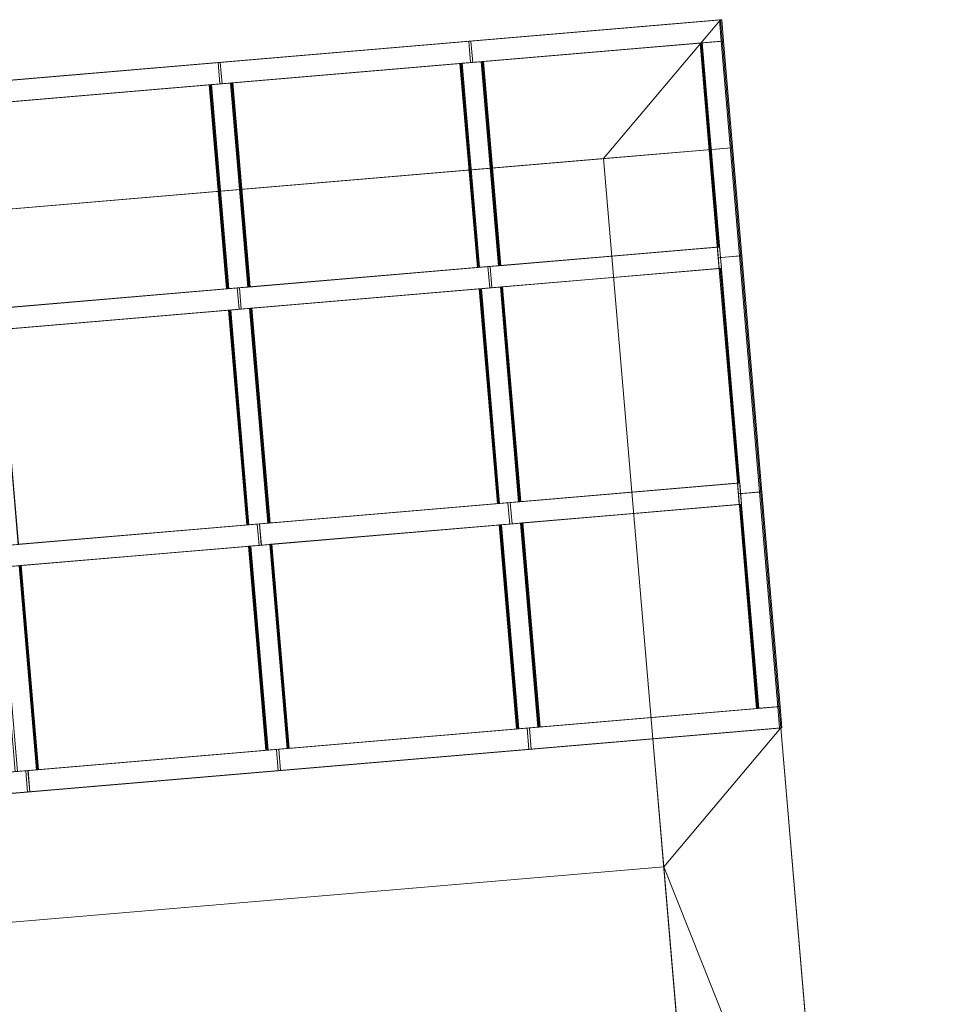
# Model space of a CAD drawing. Header units: millimetres. Extents: x -430348 to -225823, y -86243 to 5084.
# Tile 267 of 656: x -418549 to -416410, y -35917 to -33617. Entities that reach past the tile are written whole.
import ezdxf

# ---------------------------------------------------------------- set-up
doc = ezdxf.new("R2010")
doc.units = ezdxf.units.MM
for name, color, linetype, lineweight in [('A-GLAZ-CURT', 52, 'Continuous', 9), ('A-GLAZ-CWMG', 51, 'Continuous', 9), ('A-ROOF', 132, 'Continuous', 9), ('A-WALL', 113, 'Continuous', 9)]:
    doc.layers.add(name, color=color, linetype=linetype, lineweight=lineweight)

# ---------------------------------------------------------------- blocks, each defined once
blk = doc.blocks.new('System Panel - Glazed-498041-_3D_ Copy 1')
at = {"layer": 'A-GLAZ-CURT', "transparency": 33554471}
mesh = blk.add_polyface(dxfattribs=at)
corners = [(-239.2, 5), (-239.2, 5, 516), (239.2, 5, 516), (239.2, 5)]
mesh.append_faces([[corners[k] for k in face] for face in [(2, 3, 0, 1)]])
mesh = blk.add_polyface(dxfattribs=at)
corners = [(239.2, -5), (-239.2, -5), (-239.2, 5), (239.2, 5)]
mesh.append_faces([[corners[k] for k in face] for face in [(0, 1, 2, 3)]])
mesh = blk.add_polyface(dxfattribs=at)
corners = [(-239.2, -5, 516), (239.2, -5, 516), (239.2, 5, 516), (-239.2, 5, 516)]
mesh.append_faces([[corners[k] for k in face] for face in [(3, 0, 1, 2)]])
mesh = blk.add_polyface(dxfattribs=at)
corners = [(-239.2, -5), (-239.2, -5, 516), (-239.2, 5, 516), (-239.2, 5)]
mesh.append_faces([[corners[k] for k in face] for face in [(0, 1, 2, 3)]])
mesh = blk.add_polyface(dxfattribs=at)
corners = [(239.2, -5, 516), (239.2, -5), (239.2, 5), (239.2, 5, 516)]
mesh.append_faces([[corners[k] for k in face] for face in [(3, 0, 1, 2)]])
mesh = blk.add_polyface(dxfattribs=at)
corners = [(-239.2, -5), (239.2, -5), (239.2, -5, 516), (-239.2, -5, 516)]
mesh.append_faces([[corners[k] for k in face] for face in [(2, 3, 0, 1)]])
blk = doc.blocks.new('Rectangular Mullion - 50mm x 50mm-498043-_3D_ Copy 1')
at = {"layer": 'A-GLAZ-CWMG'}
mesh = blk.add_polyface(dxfattribs=at)
corners = [(0, 25), (-50, 25), (-50, -25), (0, -25)]
mesh.append_faces([[corners[k] for k in face] for face in [(2, 3, 0, 1)]])
mesh = blk.add_polyface(dxfattribs=at)
corners = [(-50, 25), (0, 25), (0, 25, -591), (-50, 25, -591)]
mesh.append_faces([[corners[k] for k in face] for face in [(0, 1, 2, 3)]])
mesh = blk.add_polyface(dxfattribs=at)
corners = [(-50, -25), (-50, 25), (-50, 25, -591), (-50, -25, -591)]
mesh.append_faces([[corners[k] for k in face] for face in [(0, 1, 2, 3)]])
mesh = blk.add_polyface(dxfattribs=at)
corners = [(0, 25), (0, -25), (0, -25, -591), (0, 25, -591)]
mesh.append_faces([[corners[k] for k in face] for face in [(0, 1, 2, 3)]])
mesh = blk.add_polyface(dxfattribs=at)
corners = [(0, -25), (-50, -25), (-50, -25, -591), (0, -25, -591)]
mesh.append_faces([[corners[k] for k in face] for face in [(0, 1, 2, 3)]])
blk = doc.blocks.new('Rectangular Mullion - 50mm x 50mm-498045-_3D_ Copy 1')
at = {"layer": 'A-GLAZ-CWMG'}
mesh = blk.add_polyface(dxfattribs=at)
corners = [(0, 25), (-50, 25), (-50, -25), (0, -25)]
mesh.append_faces([[corners[k] for k in face] for face in [(2, 3, 0, 1)]])
mesh = blk.add_polyface(dxfattribs=at)
corners = [(-50, 25), (0, 25), (0, 25, -503.3), (-50, 25, -503.3)]
mesh.append_faces([[corners[k] for k in face] for face in [(0, 1, 2, 3)]])
mesh = blk.add_polyface(dxfattribs=at)
corners = [(-50, -25), (-50, 25), (-50, 25, -503.3), (-50, -25, -503.3)]
mesh.append_faces([[corners[k] for k in face] for face in [(0, 1, 2, 3)]])
mesh = blk.add_polyface(dxfattribs=at)
corners = [(0, 25), (0, -25), (0, -25, -503.3), (0, 25, -503.3)]
mesh.append_faces([[corners[k] for k in face] for face in [(0, 1, 2, 3)]])
mesh = blk.add_polyface(dxfattribs=at)
corners = [(0, -25), (-50, -25), (-50, -25, -503.3), (0, -25, -503.3)]
mesh.append_faces([[corners[k] for k in face] for face in [(0, 1, 2, 3)]])
blk = doc.blocks.new('Rectangular Mullion - 50mm x 50mm-498047-_3D_ Copy 1')
at = {"layer": 'A-GLAZ-CWMG'}
mesh = blk.add_polyface(dxfattribs=at)
corners = [(-50, 25), (0, 25), (0, 25, -695.9), (-50, 25, -646.1)]
mesh.append_faces([[corners[k] for k in face] for face in [(3, 0, 1, 2)]])
mesh = blk.add_polyface(dxfattribs=at)
corners = [(-50, -25), (-50, 25), (-50, 25, -646.1), (-50, -25, -646.1)]
mesh.append_faces([[corners[k] for k in face] for face in [(0, 1, 2, 3)]])
mesh = blk.add_polyface(dxfattribs=at)
corners = [(0, 25, -695.9), (0, -25, -695.9), (-50, -25, -646.1), (-50, 25, -646.1)]
mesh.append_faces([[corners[k] for k in face] for face in [(0, 1, 2, 3)]])
mesh = blk.add_polyface(dxfattribs=at)
corners = [(0, 25), (0, -25), (0, -25, -695.9), (0, 25, -695.9)]
mesh.append_faces([[corners[k] for k in face] for face in [(3, 0, 1, 2)]])
mesh = blk.add_polyface(dxfattribs=at)
corners = [(0, -25), (-50, -25), (-50, -25, -646.1), (0, -25, -695.9)]
mesh.append_faces([[corners[k] for k in face] for face in [(0, 1, 2, 3)]])
blk = doc.blocks.new('Rectangular Mullion - 50mm x 50mm-498048-_3D_ Copy 1')
at = {"layer": 'A-GLAZ-CWMG'}
mesh = blk.add_polyface(dxfattribs=at)
corners = [(-50, 25), (0, 25), (0, 25, -591), (-50, 25, -591)]
mesh.append_faces([[corners[k] for k in face] for face in [(3, 0, 1, 2)]])
mesh = blk.add_polyface(dxfattribs=at)
corners = [(-50, -25), (-50, 25), (-50, 25, -591), (-50, -25, -591)]
mesh.append_faces([[corners[k] for k in face] for face in [(3, 0, 1, 2)]])
mesh = blk.add_polyface(dxfattribs=at)
corners = [(0, 25), (0, -25), (0, -25, -591), (0, 25, -591)]
mesh.append_faces([[corners[k] for k in face] for face in [(3, 0, 1, 2)]])
mesh = blk.add_polyface(dxfattribs=at)
corners = [(0, -25), (-50, -25), (-50, -25, -591), (0, -25, -591)]
mesh.append_faces([[corners[k] for k in face] for face in [(3, 0, 1, 2)]])
blk = doc.blocks.new('System Panel - Glazed-498049-_3D_ Copy 1')
at = {"layer": 'A-GLAZ-CURT', "transparency": 33554471}
mesh = blk.add_polyface(dxfattribs=at)
corners = [(-239.2, 5), (-239.2, 5, 541), (239.2, 5, 541), (239.2, 5)]
mesh.append_faces([[corners[k] for k in face] for face in [(1, 2, 3, 0)]])
mesh = blk.add_polyface(dxfattribs=at)
corners = [(239.2, -5), (-239.2, -5), (-239.2, 5), (239.2, 5)]
mesh.append_faces([[corners[k] for k in face] for face in [(0, 1, 2, 3)]])
mesh = blk.add_polyface(dxfattribs=at)
corners = [(-239.2, -5, 541), (239.2, -5, 541), (239.2, 5, 541), (-239.2, 5, 541)]
mesh.append_faces([[corners[k] for k in face] for face in [(0, 1, 2, 3)]])
mesh = blk.add_polyface(dxfattribs=at)
corners = [(-239.2, -5), (-239.2, -5, 541), (-239.2, 5, 541), (-239.2, 5)]
mesh.append_faces([[corners[k] for k in face] for face in [(3, 0, 1, 2)]])
mesh = blk.add_polyface(dxfattribs=at)
corners = [(239.2, -5, 541), (239.2, -5), (239.2, 5), (239.2, 5, 541)]
mesh.append_faces([[corners[k] for k in face] for face in [(0, 1, 2, 3)]])
mesh = blk.add_polyface(dxfattribs=at)
corners = [(-239.2, -5), (239.2, -5), (239.2, -5, 541), (-239.2, -5, 541)]
mesh.append_faces([[corners[k] for k in face] for face in [(2, 3, 0, 1)]])
blk = doc.blocks.new('Rectangular Mullion - 50mm x 50mm-498050-_3D_ Copy 1')
at = {"layer": 'A-GLAZ-CWMG'}
mesh = blk.add_polyface(dxfattribs=at)
corners = [(-50, 25), (0, 25), (0, 25, -591), (-50, 25, -591)]
mesh.append_faces([[corners[k] for k in face] for face in [(3, 0, 1, 2)]])
mesh = blk.add_polyface(dxfattribs=at)
corners = [(-50, -25), (-50, 25), (-50, 25, -591), (-50, -25, -591)]
mesh.append_faces([[corners[k] for k in face] for face in [(3, 0, 1, 2)]])
mesh = blk.add_polyface(dxfattribs=at)
corners = [(0, 25), (0, -25), (0, -25, -591), (0, 25, -591)]
mesh.append_faces([[corners[k] for k in face] for face in [(3, 0, 1, 2)]])
mesh = blk.add_polyface(dxfattribs=at)
corners = [(0, -25), (-50, -25), (-50, -25, -591), (0, -25, -591)]
mesh.append_faces([[corners[k] for k in face] for face in [(3, 0, 1, 2)]])
blk = doc.blocks.new('Rectangular Mullion - 50mm x 50mm-498051-_3D_ Copy 1')
at = {"layer": 'A-GLAZ-CWMG'}
mesh = blk.add_polyface(dxfattribs=at)
corners = [(0, 25, -591), (0, -25, -591), (-50, -25, -591), (-50, 25, -591)]
mesh.append_faces([[corners[k] for k in face] for face in [(0, 1, 2, 3)]])
mesh = blk.add_polyface(dxfattribs=at)
corners = [(-50, 25), (0, 25), (0, 25, -591), (-50, 25, -591)]
mesh.append_faces([[corners[k] for k in face] for face in [(0, 1, 2, 3)]])
mesh = blk.add_polyface(dxfattribs=at)
corners = [(-50, -25), (-50, 25), (-50, 25, -591), (-50, -25, -591)]
mesh.append_faces([[corners[k] for k in face] for face in [(0, 1, 2, 3)]])
mesh = blk.add_polyface(dxfattribs=at)
corners = [(0, 25), (0, -25), (0, -25, -591), (0, 25, -591)]
mesh.append_faces([[corners[k] for k in face] for face in [(0, 1, 2, 3)]])
mesh = blk.add_polyface(dxfattribs=at)
corners = [(0, -25), (-50, -25), (-50, -25, -591), (0, -25, -591)]
mesh.append_faces([[corners[k] for k in face] for face in [(0, 1, 2, 3)]])
blk = doc.blocks.new('System Panel - Glazed-498052-_3D_ Copy 1')
at = {"layer": 'A-GLAZ-CURT', "transparency": 33554471}
mesh = blk.add_polyface(dxfattribs=at)
corners = [(-251.7, 5), (-251.7, 5, 516), (251.7, 5, 516), (251.7, 5)]
mesh.append_faces([[corners[k] for k in face] for face in [(1, 2, 3, 0)]])
mesh = blk.add_polyface(dxfattribs=at)
corners = [(251.7, -5), (-251.7, -5), (-251.7, 5), (251.7, 5)]
mesh.append_faces([[corners[k] for k in face] for face in [(0, 1, 2, 3)]])
mesh = blk.add_polyface(dxfattribs=at)
corners = [(-251.7, -5, 516), (251.7, -5, 516), (251.7, 5, 516), (-251.7, 5, 516)]
mesh.append_faces([[corners[k] for k in face] for face in [(0, 1, 2, 3)]])
mesh = blk.add_polyface(dxfattribs=at)
corners = [(-251.7, -5), (-251.7, -5, 516), (-251.7, 5, 516), (-251.7, 5)]
mesh.append_faces([[corners[k] for k in face] for face in [(3, 0, 1, 2)]])
mesh = blk.add_polyface(dxfattribs=at)
corners = [(251.7, -5, 516), (251.7, -5), (251.7, 5), (251.7, 5, 516)]
mesh.append_faces([[corners[k] for k in face] for face in [(3, 0, 1, 2)]])
mesh = blk.add_polyface(dxfattribs=at)
corners = [(-251.7, -5), (251.7, -5), (251.7, -5, 516), (-251.7, -5, 516)]
mesh.append_faces([[corners[k] for k in face] for face in [(3, 0, 1, 2)]])
blk = doc.blocks.new('System Panel - Glazed-498053-_3D_ Copy 1')
at = {"layer": 'A-GLAZ-CURT', "transparency": 33554471}
mesh = blk.add_polyface(dxfattribs=at)
corners = [(-251.7, 5), (-251.7, 5, 541), (251.7, 5, 541), (251.7, 5)]
mesh.append_faces([[corners[k] for k in face] for face in [(1, 2, 3, 0)]])
mesh = blk.add_polyface(dxfattribs=at)
corners = [(251.7, -5), (-251.7, -5), (-251.7, 5), (251.7, 5)]
mesh.append_faces([[corners[k] for k in face] for face in [(0, 1, 2, 3)]])
mesh = blk.add_polyface(dxfattribs=at)
corners = [(-251.7, -5, 541), (251.7, -5, 541), (251.7, 5, 541), (-251.7, 5, 541)]
mesh.append_faces([[corners[k] for k in face] for face in [(3, 0, 1, 2)]])
mesh = blk.add_polyface(dxfattribs=at)
corners = [(-251.7, -5), (-251.7, -5, 541), (-251.7, 5, 541), (-251.7, 5)]
mesh.append_faces([[corners[k] for k in face] for face in [(3, 0, 1, 2)]])
mesh = blk.add_polyface(dxfattribs=at)
corners = [(251.7, -5, 541), (251.7, -5), (251.7, 5), (251.7, 5, 541)]
mesh.append_faces([[corners[k] for k in face] for face in [(0, 1, 2, 3)]])
mesh = blk.add_polyface(dxfattribs=at)
corners = [(-251.7, -5), (251.7, -5), (251.7, -5, 541), (-251.7, -5, 541)]
mesh.append_faces([[corners[k] for k in face] for face in [(3, 0, 1, 2)]])
blk = doc.blocks.new('Rectangular Mullion - 50mm x 50mm-498056-_3D_ Copy 1')
at = {"layer": 'A-GLAZ-CWMG'}
mesh = blk.add_polyface(dxfattribs=at)
corners = [(0, 25, -503.3), (0, -25, -503.3), (-50, -25, -503.3), (-50, 25, -503.3)]
mesh.append_faces([[corners[k] for k in face] for face in [(0, 1, 2, 3)]])
mesh = blk.add_polyface(dxfattribs=at)
corners = [(-50, 25), (0, 25), (0, 25, -503.3), (-50, 25, -503.3)]
mesh.append_faces([[corners[k] for k in face] for face in [(3, 0, 1, 2)]])
mesh = blk.add_polyface(dxfattribs=at)
corners = [(-50, -25), (-50, 25), (-50, 25, -503.3), (-50, -25, -503.3)]
mesh.append_faces([[corners[k] for k in face] for face in [(0, 1, 2, 3)]])
mesh = blk.add_polyface(dxfattribs=at)
corners = [(0, 25), (0, -25), (0, -25, -503.3), (0, 25, -503.3)]
mesh.append_faces([[corners[k] for k in face] for face in [(0, 1, 2, 3)]])
mesh = blk.add_polyface(dxfattribs=at)
corners = [(0, -25), (-50, -25), (-50, -25, -503.3), (0, -25, -503.3)]
mesh.append_faces([[corners[k] for k in face] for face in [(3, 0, 1, 2)]])
blk = doc.blocks.new('Rectangular Mullion - 50mm x 50mm-498058-_3D_ Copy 1')
at = {"layer": 'A-GLAZ-CWMG'}
mesh = blk.add_polyface(dxfattribs=at)
corners = [(-50, 25), (0, 25), (0, 25, -553.3), (-50, 25, -553.3)]
mesh.append_faces([[corners[k] for k in face] for face in [(3, 0, 1, 2)]])
mesh = blk.add_polyface(dxfattribs=at)
corners = [(-50, -25), (-50, 25), (-50, 25, -553.3), (-50, -25, -553.3)]
mesh.append_faces([[corners[k] for k in face] for face in [(3, 0, 1, 2)]])
mesh = blk.add_polyface(dxfattribs=at)
corners = [(0, 25), (0, -25), (0, -25, -553.3), (0, 25, -553.3)]
mesh.append_faces([[corners[k] for k in face] for face in [(3, 0, 1, 2)]])
mesh = blk.add_polyface(dxfattribs=at)
corners = [(0, -25), (-50, -25), (-50, -25, -553.3), (0, -25, -553.3)]
mesh.append_faces([[corners[k] for k in face] for face in [(3, 0, 1, 2)]])
blk = doc.blocks.new('Rectangular Mullion - 50mm x 50mm-498035-_3D_ Copy 1')
at = {"layer": 'A-GLAZ-CWMG'}
mesh = blk.add_polyface(dxfattribs=at)
corners = [(25, 25), (-25, 25), (-25, -25), (25, -25)]
mesh.append_faces([[corners[k] for k in face] for face in [(2, 3, 0, 1)]])
mesh = blk.add_polyface(dxfattribs=at)
corners = [(25, 25, -478.3), (25, -25, -478.3), (-25, -25, -478.3), (-25, 25, -478.3)]
mesh.append_faces([[corners[k] for k in face] for face in [(0, 1, 2, 3)]])
mesh = blk.add_polyface(dxfattribs=at)
corners = [(-25, 25), (25, 25), (25, 25, -478.3), (-25, 25, -478.3)]
mesh.append_faces([[corners[k] for k in face] for face in [(3, 0, 1, 2)]])
mesh = blk.add_polyface(dxfattribs=at)
corners = [(-25, -25), (-25, 25), (-25, 25, -478.3), (-25, -25, -478.3)]
mesh.append_faces([[corners[k] for k in face] for face in [(3, 0, 1, 2)]])
mesh = blk.add_polyface(dxfattribs=at)
corners = [(25, 25), (25, -25), (25, -25, -478.3), (25, 25, -478.3)]
mesh.append_faces([[corners[k] for k in face] for face in [(3, 0, 1, 2)]])
mesh = blk.add_polyface(dxfattribs=at)
corners = [(25, -25), (-25, -25), (-25, -25, -478.3), (25, -25, -478.3)]
mesh.append_faces([[corners[k] for k in face] for face in [(3, 0, 1, 2)]])
blk = doc.blocks.new('Rectangular Mullion - 50mm x 50mm-498036-_3D_ Copy 1')
at = {"layer": 'A-GLAZ-CWMG'}
mesh = blk.add_polyface(dxfattribs=at)
corners = [(25, 25), (-25, 25), (-25, -25), (25, -25)]
mesh.append_faces([[corners[k] for k in face] for face in [(2, 3, 0, 1)]])
mesh = blk.add_polyface(dxfattribs=at)
corners = [(25, 25, -503.3), (25, -25, -503.3), (-25, -25, -503.3), (-25, 25, -503.3)]
mesh.append_faces([[corners[k] for k in face] for face in [(0, 1, 2, 3)]])
mesh = blk.add_polyface(dxfattribs=at)
corners = [(-25, 25), (25, 25), (25, 25, -503.3), (-25, 25, -503.3)]
mesh.append_faces([[corners[k] for k in face] for face in [(0, 1, 2, 3)]])
mesh = blk.add_polyface(dxfattribs=at)
corners = [(-25, -25), (-25, 25), (-25, 25, -503.3), (-25, -25, -503.3)]
mesh.append_faces([[corners[k] for k in face] for face in [(0, 1, 2, 3)]])
mesh = blk.add_polyface(dxfattribs=at)
corners = [(25, 25), (25, -25), (25, -25, -503.3), (25, 25, -503.3)]
mesh.append_faces([[corners[k] for k in face] for face in [(0, 1, 2, 3)]])
mesh = blk.add_polyface(dxfattribs=at)
corners = [(25, -25), (-25, -25), (-25, -25, -503.3), (25, -25, -503.3)]
mesh.append_faces([[corners[k] for k in face] for face in [(0, 1, 2, 3)]])
blk = doc.blocks.new('Rectangular Mullion - 50mm x 50mm-498039-_3D_ Copy 1')
at = {"layer": 'A-GLAZ-CWMG'}
mesh = blk.add_polyface(dxfattribs=at)
corners = [(-25, 25), (25, 25), (25, 25, -591), (-25, 25, -591)]
mesh.append_faces([[corners[k] for k in face] for face in [(0, 1, 2, 3)]])
mesh = blk.add_polyface(dxfattribs=at)
corners = [(-25, -25), (-25, 25), (-25, 25, -591), (-25, -25, -591)]
mesh.append_faces([[corners[k] for k in face] for face in [(0, 1, 2, 3)]])
mesh = blk.add_polyface(dxfattribs=at)
corners = [(25, 25), (25, -25), (25, -25, -591), (25, 25, -591)]
mesh.append_faces([[corners[k] for k in face] for face in [(0, 1, 2, 3)]])
mesh = blk.add_polyface(dxfattribs=at)
corners = [(25, -25), (-25, -25), (-25, -25, -591), (25, -25, -591)]
mesh.append_faces([[corners[k] for k in face] for face in [(0, 1, 2, 3)]])
blk = doc.blocks.new('Rectangular Mullion - 50mm x 50mm-498040-_3D_ Copy 1')
at = {"layer": 'A-GLAZ-CWMG'}
mesh = blk.add_polyface(dxfattribs=at)
corners = [(25, 25, -541), (25, -25, -541), (-25, -25, -541), (-25, 25, -541)]
mesh.append_faces([[corners[k] for k in face] for face in [(0, 1, 2, 3)]])
mesh = blk.add_polyface(dxfattribs=at)
corners = [(-25, 25), (25, 25), (25, 25, -541), (-25, 25, -541)]
mesh.append_faces([[corners[k] for k in face] for face in [(0, 1, 2, 3)]])
mesh = blk.add_polyface(dxfattribs=at)
corners = [(-25, -25), (-25, 25), (-25, 25, -541), (-25, -25, -541)]
mesh.append_faces([[corners[k] for k in face] for face in [(0, 1, 2, 3)]])
mesh = blk.add_polyface(dxfattribs=at)
corners = [(25, 25), (25, -25), (25, -25, -541), (25, 25, -541)]
mesh.append_faces([[corners[k] for k in face] for face in [(0, 1, 2, 3)]])
mesh = blk.add_polyface(dxfattribs=at)
corners = [(25, -25), (-25, -25), (-25, -25, -541), (25, -25, -541)]
mesh.append_faces([[corners[k] for k in face] for face in [(0, 1, 2, 3)]])

msp = doc.modelspace()

# ---------------------------------------------------------------- block references
at = {"layer": 'A-GLAZ-CURT', "transparency": 33554471, "extrusion": (-0.990945, -0.084273, 0.104528), "rotation": 180.0000008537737}
for name, p in [('System Panel - Glazed-498041-_3D_ Copy 1', (-1542.5, 16866.1, 422387.5)), ('System Panel - Glazed-498049-_3D_ Copy 1', (-1542.5, 16866.1, 422953.5)), ('System Panel - Glazed-498049-_3D_ Copy 1', (-1542.5, 16866.1, 423544.5)), ('System Panel - Glazed-498052-_3D_ Copy 1', (-1001.7, 16866.1, 422387.5)), ('System Panel - Glazed-498053-_3D_ Copy 1', (-1001.7, 16866.1, 422953.5)), ('System Panel - Glazed-498053-_3D_ Copy 1', (-1001.7, 16866.1, 423544.5)), ('System Panel - Glazed-498041-_3D_ Copy 1', (-460.9, 16866.1, 422387.5)), ('System Panel - Glazed-498049-_3D_ Copy 1', (-460.9, 16866.1, 422953.5)), ('System Panel - Glazed-498049-_3D_ Copy 1', (-460.9, 16866.1, 423544.5))]:
    msp.add_blockref(name, p, dxfattribs=at)
at = {"layer": 'A-GLAZ-CWMG', "extrusion": (-0.990945, -0.084273, 0.104528), "rotation": 180}
for name, p in [('Rectangular Mullion - 50mm x 50mm-498051-_3D_ Copy 1', (-1831.7, 16866.1, 422928.5)), ('Rectangular Mullion - 50mm x 50mm-498048-_3D_ Copy 1', (-1831.7, 16866.1, 423519.5)), ('Rectangular Mullion - 50mm x 50mm-498048-_3D_ Copy 1', (-1831.7, 16866.1, 424110.4)), ('Rectangular Mullion - 50mm x 50mm-498040-_3D_ Copy 1', (-1278.4, 16866.1, 422928.5)), ('Rectangular Mullion - 50mm x 50mm-498039-_3D_ Copy 1', (-1278.4, 16866.1, 423519.5)), ('Rectangular Mullion - 50mm x 50mm-498039-_3D_ Copy 1', (-1278.4, 16866.1, 424110.4)), ('Rectangular Mullion - 50mm x 50mm-498040-_3D_ Copy 1', (-725, 16866.1, 422928.5)), ('Rectangular Mullion - 50mm x 50mm-498039-_3D_ Copy 1', (-725, 16866.1, 423519.5)), ('Rectangular Mullion - 50mm x 50mm-498039-_3D_ Copy 1', (-725, 16866.1, 424110.4))]:
    msp.add_blockref(name, p, dxfattribs=at)
at = {"layer": 'A-GLAZ-CWMG', "extrusion": (-0.084737, 0.996403, 0), "rotation": 185.9999999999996}
for name, p in [('Rectangular Mullion - 50mm x 50mm-498045-_3D_ Copy 1', (418260.9, 60920, 1781.7)), ('Rectangular Mullion - 50mm x 50mm-498058-_3D_ Copy 1', (418260.9, 60920, 1278.4)), ('Rectangular Mullion - 50mm x 50mm-498056-_3D_ Copy 1', (418260.9, 60920, 725))]:
    msp.add_blockref(name, p, dxfattribs=at)
at = {"layer": 'A-GLAZ-CWMG', "extrusion": (0.084737, -0.996403, 0)}
for name, p, rotation in [('Rectangular Mullion - 50mm x 50mm-498035-_3D_ Copy 1', (-418848.6, 60981.8, -1303.4), 174.0000000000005), ('Rectangular Mullion - 50mm x 50mm-498035-_3D_ Copy 1', (-419436.4, 61043.5, -1303.4), 174.0000000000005), ('Rectangular Mullion - 50mm x 50mm-498036-_3D_ Copy 1', (-418848.6, 60981.8, -750), 174.0000000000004), ('Rectangular Mullion - 50mm x 50mm-498036-_3D_ Copy 1', (-419436.4, 61043.5, -750), 174.0000000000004), ('Rectangular Mullion - 50mm x 50mm-498035-_3D_ Copy 1', (-418848.6, 60981.8, -221.7), 174.0000000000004), ('Rectangular Mullion - 50mm x 50mm-498035-_3D_ Copy 1', (-419436.4, 61043.5, -221.7), 174.0000000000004), ('Rectangular Mullion - 50mm x 50mm-498035-_3D_ Copy 1', (-420024.1, 61105.3, -221.7), 174.0000000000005)]:
    msp.add_blockref(name, p, dxfattribs=dict(at, rotation=rotation))
at = {"layer": 'A-GLAZ-CWMG', "extrusion": (0.990945, 0.084273, -0.104528)}
for name, p, rotation in [('Rectangular Mullion - 50mm x 50mm-498043-_3D_ Copy 1', (171.7, 16866.1, -422337.5), 179.9999991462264), ('Rectangular Mullion - 50mm x 50mm-498050-_3D_ Copy 1', (171.7, 16866.1, -422928.5), 180), ('Rectangular Mullion - 50mm x 50mm-498050-_3D_ Copy 1', (171.7, 16866.1, -423519.5), 180), ('Rectangular Mullion - 50mm x 50mm-498047-_3D_ Copy 1', (171.7, 16866.1, -424110.4), 180)]:
    msp.add_blockref(name, p, dxfattribs=dict(at, rotation=rotation))

# ---------------------------------------------------------------- meshes
at = {"layer": 'A-ROOF'}
mesh = msp.add_polyface(dxfattribs=at)
corners = [(-418846.4, -39722.8, 61217), (-419217.6, -35479, 61218.1), (-416771.1, -35271, 60960), (-416410.1, -39515.7, 60960)]
mesh.append_faces([[corners[k] for k in face] for face in [(2, 3, 0, 1)]])
mesh = msp.add_polyface(dxfattribs=at)
corners = [(-419217.6, -35479, 61318.6), (-418846.4, -39722.8, 61317.5), (-416410.1, -39515.7, 61060.6), (-416771.1, -35271, 61060.6)]
mesh.append_faces([[corners[k] for k in face] for face in [(1, 2, 3, 0)]])
mesh = msp.add_polyface(dxfattribs=at)
corners = [(-419217.6, -35479, 61318.6), (-416771.1, -35271, 61060.6), (-416771.1, -35271, 60960), (-419217.6, -35479, 61218.1)]
mesh.append_faces([[corners[k] for k in face] for face in [(1, 2, 3, 0)]])
mesh = msp.add_polyface(dxfattribs=at)
corners = [(-416771.1, -35271, 60960), (-416771.1, -35271, 61060.6), (-416410.1, -39515.7, 61060.6), (-416410.1, -39515.7, 60960)]
mesh.append_faces([[corners[k] for k in face] for face in [(1, 2, 3, 0)]])
at = {"layer": 'A-WALL'}
mesh = msp.add_polyface(dxfattribs=at)
corners = [(-419362.3, -33825.3, 56190.2), (-419362.3, -33825.3, 61153.4), (-416911.8, -33616.9, 60894.9), (-416911.8, -33616.9, 56190.2)]
mesh.append_faces([[corners[k] for k in face] for face in [(2, 3, 0, 1)]])
mesh = msp.add_polyface(dxfattribs=at)
corners = [(-416886.4, -33915.9, 56190.2), (-417185.3, -33941.3, 56190.2), (-419336.2, -34124.2, 56190.2), (-419362.3, -33825.3, 56190.2), (-416911.8, -33616.9, 56190.2)]
mesh.append_faces([[corners[k] for k in face] for face in [(1, 4, 0)]], dxfattribs={"vtx0": -1})
mesh.append_faces([[corners[k] for k in face] for face in [(3, 4, 1, 2)]], dxfattribs={"vtx1": -1})
mesh = msp.add_polyface(dxfattribs=at)
corners = [(-419336.2, -34124.2, 61153.3), (-416886.4, -33915.9, 60894.9), (-416911.8, -33616.9, 60894.9), (-419362.3, -33825.3, 61153.4)]
mesh.append_faces([[corners[k] for k in face] for face in [(0, 1, 2, 3)]])
mesh = msp.add_polyface(dxfattribs=at)
corners = [(-416886.4, -33915.9, 60894.9), (-416886.4, -33915.9, 56190.2), (-416911.8, -33616.9, 56190.2), (-416911.8, -33616.9, 60894.9)]
mesh.append_faces([[corners[k] for k in face] for face in [(3, 0, 1, 2)]])
mesh = msp.add_polyface(dxfattribs=at)
corners = [(-419336.2, -34124.2, 56190.2), (-417185.3, -33941.3, 56190.2), (-416886.4, -33915.9, 56190.2), (-416886.4, -33915.9, 60894.9), (-419336.2, -34124.2, 61153.3)]
mesh.append_faces([[corners[k] for k in face] for face in [(4, 0, 3)]], dxfattribs={"vtx1": -1})
mesh.append_faces([[corners[k] for k in face] for face in [(1, 2, 3, 0)]], dxfattribs={"vtx2": -1})
mesh = msp.add_polyface(dxfattribs=at)
corners = [(-417185.3, -33941.3, 56190.2), (-417185.3, -33941.3, 60895.1), (-416886.4, -33915.9, 60895.1), (-416886.4, -33915.9, 60894.9), (-416886.4, -33915.9, 56190.2)]
mesh.append_faces([[corners[k] for k in face] for face in [(3, 0, 1, 2), (0, 3, 4)]], dxfattribs={"vtx0": -1})
mesh = msp.add_polyface(dxfattribs=at)
corners = [(-417070, -35296.4, 56190.2), (-417185.3, -33941.3, 56190.2), (-416886.4, -33915.9, 56190.2), (-416771.1, -35271, 56190.2)]
mesh.append_faces([[corners[k] for k in face] for face in [(3, 0, 1, 2)]])
mesh = msp.add_polyface(dxfattribs=at)
corners = [(-417185.3, -33941.3, 60895.1), (-417070, -35296.4, 60895.1), (-416771.1, -35271, 60895.1), (-416886.4, -33915.9, 60895.1)]
mesh.append_faces([[corners[k] for k in face] for face in [(0, 1, 2, 3)]])
mesh = msp.add_polyface(dxfattribs=at)
corners = [(-416886.4, -33915.9, 56190.2), (-416886.4, -33915.9, 60894.9), (-416886.4, -33915.9, 60895.1), (-416771.1, -35271, 60895.1), (-416771.1, -35271, 56190.2)]
mesh.append_faces([[corners[k] for k in face] for face in [(3, 4, 1, 2), (0, 1, 4)]], dxfattribs={"vtx1": -1})
mesh = msp.add_polyface(dxfattribs=at)
corners = [(-417185.3, -33941.3, 56190.2), (-417070, -35296.4, 56190.2), (-417070, -35296.4, 60895.1), (-417185.3, -33941.3, 60895.1)]
mesh.append_faces([[corners[k] for k in face] for face in [(3, 0, 1, 2)]])
mesh = msp.add_polyface(dxfattribs=at)
corners = [(-416771.1, -35271, 56190.2), (-416435.6, -39216.7, 56190.2), (-416734.5, -39242.2, 56190.2), (-417044.6, -35595.3, 56190.2), (-417070, -35296.4, 56190.2)]
mesh.append_faces([[corners[k] for k in face] for face in [(3, 0, 1, 2)]], dxfattribs={"vtx0": -1})
mesh.append_faces([[corners[k] for k in face] for face in [(3, 4, 0)]], dxfattribs={"vtx2": -1})
mesh = msp.add_polyface(dxfattribs=at)
corners = [(-416771.1, -35271, 60960), (-416771.1, -35271, 60895.1), (-416771.1, -35271, 56190.2), (-417070, -35296.4, 56190.2), (-417070, -35296.4, 60895.1), (-417070, -35296.4, 60991.5)]
mesh.append_faces([[corners[k] for k in face] for face in [(0, 1, 4, 5)]], dxfattribs={"vtx1": -1})
mesh.append_faces([[corners[k] for k in face] for face in [(1, 2, 3, 4)]], dxfattribs={"vtx3": -1})
mesh = msp.add_polyface(dxfattribs=at)
corners = [(-416771.1, -35271, 60960), (-417070, -35296.4, 60991.5), (-417044.6, -35595.3, 60991.5), (-416734.5, -39242.2, 60991.5), (-416435.6, -39216.7, 60960), (-416517.8, -38250.2, 60960), (-416661.8, -36556.3, 60960)]
mesh.append_faces([[corners[k] for k in face] for face in [(2, 6, 0, 1)]], dxfattribs={"vtx0": -1})
mesh.append_faces([[corners[k] for k in face] for face in [(6, 2, 3)]], dxfattribs={"vtx0": -1, "vtx2": -1})
mesh.append_faces([[corners[k] for k in face] for face in [(3, 4, 5, 6)]], dxfattribs={"vtx3": -1})
mesh = msp.add_polyface(dxfattribs=at)
corners = [(-417070, -35296.4, 60895.1), (-417070, -35296.4, 56190.2), (-416771.1, -35271, 56190.2), (-416771.1, -35271, 60895.1)]
mesh.append_faces([[corners[k] for k in face] for face in [(1, 2, 3, 0)]])
mesh = msp.add_polyface(dxfattribs=at)
corners = [(-416435.6, -39216.7, 56190.2), (-416771.1, -35271, 56190.2), (-416771.1, -35271, 60895.1), (-416771.1, -35271, 60960), (-416661.8, -36556.3, 60960), (-416661.8, -36556.3, 58732.3), (-416517.8, -38250.2, 58732.3), (-416517.8, -38250.2, 60960), (-416435.6, -39216.7, 60960)]
mesh.append_faces([[corners[k] for k in face] for face in [(5, 1, 2)]], dxfattribs={"vtx0": -1, "vtx2": -1})
mesh.append_faces([[corners[k] for k in face] for face in [(8, 0, 6, 7)]], dxfattribs={"vtx1": -1})
mesh.append_faces([[corners[k] for k in face] for face in [(5, 6, 0, 1)]], dxfattribs={"vtx1": -1, "vtx3": -1})
mesh.append_faces([[corners[k] for k in face] for face in [(2, 3, 4, 5)]], dxfattribs={"vtx3": -1})
mesh = msp.add_polyface(dxfattribs=at)
corners = [(-417070, -35296.4, 56190.2), (-419217.6, -35479, 56190.2), (-419217.6, -35479, 61218.1), (-417070, -35296.4, 60991.5)]
mesh.append_faces([[corners[k] for k in face] for face in [(3, 0, 1, 2)]])
mesh = msp.add_polyface(dxfattribs=at)
corners = [(-419217.6, -35479, 56190.2), (-417070, -35296.4, 56190.2), (-417044.6, -35595.3, 56190.2), (-419191.5, -35777.9, 56190.2)]
mesh.append_faces([[corners[k] for k in face] for face in [(3, 0, 1, 2)]])
mesh = msp.add_polyface(dxfattribs=at)
corners = [(-417070, -35296.4, 60991.5), (-419217.6, -35479, 61218.1), (-419191.5, -35777.9, 61218), (-417044.6, -35595.3, 60991.5)]
mesh.append_faces([[corners[k] for k in face] for face in [(2, 3, 0, 1)]])
mesh = msp.add_polyface(dxfattribs=at)
corners = [(-417070, -35296.4, 56190.2), (-417044.6, -35595.3, 56190.2), (-416734.5, -39242.2, 56190.2), (-416734.5, -39242.2, 60991.5), (-417044.6, -35595.3, 60991.5), (-417070, -35296.4, 60991.5), (-417070, -35296.4, 60895.1), (-416816.7, -38275.6, 60960), (-416816.7, -38275.6, 58732.3), (-416960.7, -36581.8, 58732.3), (-416960.7, -36581.8, 60960)]
mesh.append_faces([[corners[k] for k in face] for face in [(9, 0, 1), (2, 8, 9, 1), (8, 2, 3, 7)]], dxfattribs={"vtx0": -1, "vtx2": -1})
mesh.append_faces([[corners[k] for k in face] for face in [(5, 6, 4)]], dxfattribs={"vtx1": -1})
mesh.append_faces([[corners[k] for k in face] for face in [(9, 10, 4)]], dxfattribs={"vtx1": -1, "vtx2": -1})
mesh.append_faces([[corners[k] for k in face] for face in [(6, 0, 9, 4)]], dxfattribs={"vtx1": -1, "vtx2": -1, "vtx3": -1})
mesh.append_faces([[corners[k] for k in face] for face in [(10, 7, 3, 4)]], dxfattribs={"vtx1": -1, "vtx3": -1})
mesh = msp.add_polyface(dxfattribs=at)
corners = [(-417070, -35296.4, 56190.2), (-417070, -35296.4, 60991.5), (-417044.6, -35595.3, 60991.5), (-417044.6, -35595.3, 56190.2)]
mesh.append_faces([[corners[k] for k in face] for face in [(3, 0, 1, 2)]])
mesh = msp.add_polyface(dxfattribs=at)
corners = [(-417044.6, -35595.3, 56190.2), (-417044.6, -35595.3, 60991.5), (-419191.5, -35777.9, 61218), (-419191.5, -35777.9, 56190.2)]
mesh.append_faces([[corners[k] for k in face] for face in [(1, 2, 3, 0)]])

doc.saveas('drawing.dxf')
